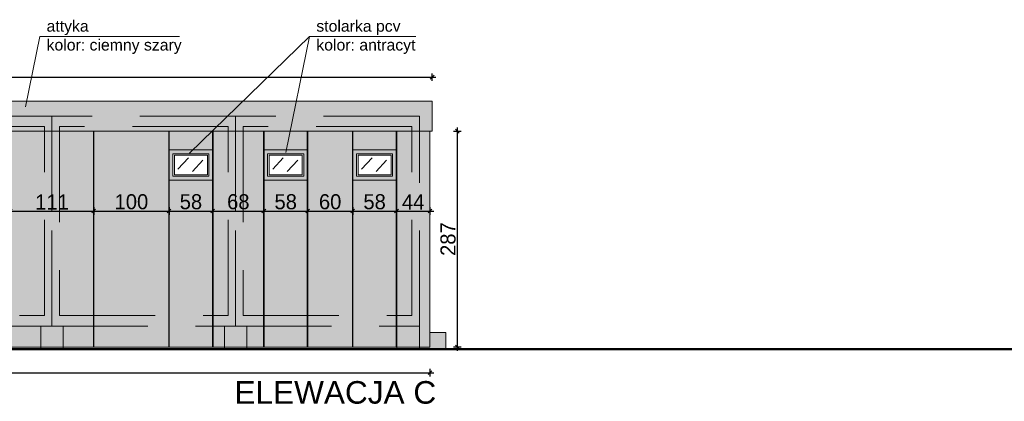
# Model space of a CAD drawing. Header units: millimetres. Extents: x 1962 to 3194, y -795 to -219.
# Tile 259 of 265: x 2885 to 2898, y -477 to -472. Entities that reach past the tile are written whole.
import ezdxf

# ---------------------------------------------------------------- set-up
doc = ezdxf.new("R2010")
doc.units = ezdxf.units.MM
doc.linetypes.add('HIDDEN', pattern=[9.525, 6.35, -3.175])
doc.layers.get('0').update_dxf_attribs({"lineweight": 5})
doc.layers.get('Defpoints').update_dxf_attribs({"lineweight": 9})
for name, color, linetype, lineweight in [('A_elewacje kolorystyka', 252, 'Continuous', 9), ('A_elewacje opisy', 63, 'Continuous', 9), ('A_hidden', 137, 'HIDDEN', 9), ('A_obiekty trybuny', 126, 'Continuous', 9), ('A_przekrojowe', 42, 'Continuous', 9), ('A_widok', 142, 'Continuous', 9), ('A_wymiary kasetony elewacyjne', 64, 'Continuous', 9)]:
    doc.layers.add(name, color=color, linetype=linetype, lineweight=lineweight)
doc.styles.get("Standard").update_dxf_attribs({"font": 'arial.ttf'})
doc.styles.add('wymiary pzt', font='txt')
doc.dimstyles.new('wymiary detale', dxfattribs={"dimtxt": 0.2, "dimasz": 0.05, "dimexe": 0.05, "dimexo": 0, "dimgap": 0.02, "dimtad": 1, "dimdec": 0, "dimlfac": 100, "dimzin": 0, "dimtxsty": 'wymiary pzt', "dimblk": 'OBLIQUE', "dimcen": 0.1, "dimdle": 0.05, "dimadec": 1, "dimazin": 0, "dimtfac": 1, "dimtmove": 0, "dimatfit": 3, "dimfxl": 0, "dimarcsym": 0})

# ---------------------------------------------------------------- blocks, each defined once
blk = doc.blocks.new('_Oblique')
at = {"color": 0, "linetype": 'ByBlock', "lineweight": -2}
blk.add_line((-0.5, -0.5), (0.5, 0.5), dxfattribs=at)
blk = doc.blocks.new('*D358')
at = {"layer": 'A_wymiary kasetony elewacyjne', "color": 0, "lineweight": -2}
for p, q in [((2884.592, -474.399), (2885.8, -474.399)), ((2884.642, -474.349), (2884.642, -474.449)), ((2885.75, -474.349), (2885.75, -474.449))]:
    blk.add_line(p, q, dxfattribs=at)
at = {"layer": 'Defpoints', "color": 0}
for p in [(2884.642, -473.338), (2885.75, -473.338), (2885.75, -474.399)]:
    blk.add_point(p, dxfattribs=at)
at = {"layer": 'A_wymiary kasetony elewacyjne', "color": 0, "lineweight": -2, "xscale": 0.05, "yscale": 0.05, "zscale": 0.05, "rotation": 180}
blk.add_blockref('_Oblique', (2884.642, -474.399), dxfattribs=at)
at = {"layer": 'A_wymiary kasetony elewacyjne', "color": 0, "lineweight": -2, "xscale": 0.05, "yscale": 0.05, "zscale": 0.05}
blk.add_blockref('_Oblique', (2885.75, -474.399), dxfattribs=at)
at = {"layer": 'A_wymiary kasetony elewacyjne', "color": 0, "insert": (2885.196, -474.279), "char_height": 0.2, "attachment_point": 5, "style": 'wymiary pzt'}
blk.add_mtext('111', dxfattribs=at)
blk = doc.blocks.new('*D359')
at = {"layer": 'A_wymiary kasetony elewacyjne', "color": 0, "lineweight": -2}
for p, q in [((2885.7, -474.399), (2886.8, -474.399)), ((2885.75, -474.349), (2885.75, -474.449)), ((2886.75, -474.349), (2886.75, -474.449))]:
    blk.add_line(p, q, dxfattribs=at)
at = {"layer": 'Defpoints', "color": 0}
for p in [(2885.75, -473.338), (2886.75, -473.338), (2886.75, -474.399)]:
    blk.add_point(p, dxfattribs=at)
at = {"layer": 'A_wymiary kasetony elewacyjne', "color": 0, "lineweight": -2, "xscale": 0.05, "yscale": 0.05, "zscale": 0.05, "rotation": 180}
blk.add_blockref('_Oblique', (2885.75, -474.399), dxfattribs=at)
at = {"layer": 'A_wymiary kasetony elewacyjne', "color": 0, "lineweight": -2, "xscale": 0.05, "yscale": 0.05, "zscale": 0.05}
blk.add_blockref('_Oblique', (2886.75, -474.399), dxfattribs=at)
at = {"layer": 'A_wymiary kasetony elewacyjne', "color": 0, "insert": (2886.25, -474.277), "char_height": 0.2, "attachment_point": 5, "style": 'wymiary pzt'}
blk.add_mtext('100', dxfattribs=at)
blk = doc.blocks.new('*D360')
at = {"layer": 'A_wymiary kasetony elewacyjne', "color": 0, "lineweight": -2}
for p, q in [((2886.7, -474.399), (2887.38, -474.399)), ((2886.75, -474.349), (2886.75, -474.449)), ((2887.33, -474.349), (2887.33, -474.449))]:
    blk.add_line(p, q, dxfattribs=at)
at = {"layer": 'Defpoints', "color": 0}
for p in [(2886.75, -473.338), (2887.33, -473.338), (2887.33, -474.399)]:
    blk.add_point(p, dxfattribs=at)
at = {"layer": 'A_wymiary kasetony elewacyjne', "color": 0, "lineweight": -2, "xscale": 0.05, "yscale": 0.05, "zscale": 0.05, "rotation": 180}
blk.add_blockref('_Oblique', (2886.75, -474.399), dxfattribs=at)
at = {"layer": 'A_wymiary kasetony elewacyjne', "color": 0, "lineweight": -2, "xscale": 0.05, "yscale": 0.05, "zscale": 0.05}
blk.add_blockref('_Oblique', (2887.33, -474.399), dxfattribs=at)
at = {"layer": 'A_wymiary kasetony elewacyjne', "color": 0, "insert": (2887.04, -474.277), "char_height": 0.2, "attachment_point": 5, "style": 'wymiary pzt'}
blk.add_mtext('58', dxfattribs=at)
blk = doc.blocks.new('*D361')
at = {"layer": 'A_wymiary kasetony elewacyjne', "color": 0, "lineweight": -2}
for p, q in [((2887.28, -474.399), (2888.058, -474.399)), ((2887.33, -474.349), (2887.33, -474.449)), ((2888.008, -474.349), (2888.008, -474.449))]:
    blk.add_line(p, q, dxfattribs=at)
at = {"layer": 'Defpoints', "color": 0}
for p in [(2887.33, -473.338), (2888.008, -473.338), (2888.008, -474.399)]:
    blk.add_point(p, dxfattribs=at)
at = {"layer": 'A_wymiary kasetony elewacyjne', "color": 0, "lineweight": -2, "xscale": 0.05, "yscale": 0.05, "zscale": 0.05, "rotation": 180}
blk.add_blockref('_Oblique', (2887.33, -474.399), dxfattribs=at)
at = {"layer": 'A_wymiary kasetony elewacyjne', "color": 0, "lineweight": -2, "xscale": 0.05, "yscale": 0.05, "zscale": 0.05}
blk.add_blockref('_Oblique', (2888.008, -474.399), dxfattribs=at)
at = {"layer": 'A_wymiary kasetony elewacyjne', "color": 0, "insert": (2887.669, -474.277), "char_height": 0.2, "attachment_point": 5, "style": 'wymiary pzt'}
blk.add_mtext('68', dxfattribs=at)
blk = doc.blocks.new('*D362')
at = {"layer": 'A_wymiary kasetony elewacyjne', "color": 0, "lineweight": -2}
for p, q in [((2887.958, -474.399), (2888.638, -474.399)), ((2888.008, -474.349), (2888.008, -474.449)), ((2888.588, -474.349), (2888.588, -474.449))]:
    blk.add_line(p, q, dxfattribs=at)
at = {"layer": 'Defpoints', "color": 0}
for p in [(2888.008, -473.338), (2888.588, -473.338), (2888.588, -474.399)]:
    blk.add_point(p, dxfattribs=at)
at = {"layer": 'A_wymiary kasetony elewacyjne', "color": 0, "lineweight": -2, "xscale": 0.05, "yscale": 0.05, "zscale": 0.05, "rotation": 180}
blk.add_blockref('_Oblique', (2888.008, -474.399), dxfattribs=at)
at = {"layer": 'A_wymiary kasetony elewacyjne', "color": 0, "lineweight": -2, "xscale": 0.05, "yscale": 0.05, "zscale": 0.05}
blk.add_blockref('_Oblique', (2888.588, -474.399), dxfattribs=at)
at = {"layer": 'A_wymiary kasetony elewacyjne', "color": 0, "insert": (2888.298, -474.277), "char_height": 0.2, "attachment_point": 5, "style": 'wymiary pzt'}
blk.add_mtext('58', dxfattribs=at)
blk = doc.blocks.new('*D363')
at = {"layer": 'A_wymiary kasetony elewacyjne', "color": 0, "lineweight": -2}
for p, q in [((2888.538, -474.399), (2889.238, -474.399)), ((2888.588, -474.349), (2888.588, -474.449)), ((2889.188, -474.349), (2889.188, -474.449))]:
    blk.add_line(p, q, dxfattribs=at)
at = {"layer": 'Defpoints', "color": 0}
for p in [(2888.588, -473.338), (2889.188, -473.338), (2889.188, -474.399)]:
    blk.add_point(p, dxfattribs=at)
at = {"layer": 'A_wymiary kasetony elewacyjne', "color": 0, "lineweight": -2, "xscale": 0.05, "yscale": 0.05, "zscale": 0.05, "rotation": 180}
blk.add_blockref('_Oblique', (2888.588, -474.399), dxfattribs=at)
at = {"layer": 'A_wymiary kasetony elewacyjne', "color": 0, "lineweight": -2, "xscale": 0.05, "yscale": 0.05, "zscale": 0.05}
blk.add_blockref('_Oblique', (2889.188, -474.399), dxfattribs=at)
at = {"layer": 'A_wymiary kasetony elewacyjne', "color": 0, "insert": (2888.888, -474.277), "char_height": 0.2, "attachment_point": 5, "style": 'wymiary pzt'}
blk.add_mtext('60', dxfattribs=at)
blk = doc.blocks.new('*D364')
at = {"layer": 'A_wymiary kasetony elewacyjne', "color": 0, "lineweight": -2}
for p, q in [((2889.138, -474.399), (2889.818, -474.399)), ((2889.188, -474.349), (2889.188, -474.449)), ((2889.768, -474.349), (2889.768, -474.449))]:
    blk.add_line(p, q, dxfattribs=at)
at = {"layer": 'Defpoints', "color": 0}
for p in [(2889.188, -473.338), (2889.768, -473.338), (2889.768, -474.399)]:
    blk.add_point(p, dxfattribs=at)
at = {"layer": 'A_wymiary kasetony elewacyjne', "color": 0, "lineweight": -2, "xscale": 0.05, "yscale": 0.05, "zscale": 0.05, "rotation": 180}
blk.add_blockref('_Oblique', (2889.188, -474.399), dxfattribs=at)
at = {"layer": 'A_wymiary kasetony elewacyjne', "color": 0, "lineweight": -2, "xscale": 0.05, "yscale": 0.05, "zscale": 0.05}
blk.add_blockref('_Oblique', (2889.768, -474.399), dxfattribs=at)
at = {"layer": 'A_wymiary kasetony elewacyjne', "color": 0, "insert": (2889.478, -474.277), "char_height": 0.2, "attachment_point": 5, "style": 'wymiary pzt'}
blk.add_mtext('58', dxfattribs=at)
blk = doc.blocks.new('*D365')
at = {"layer": 'A_wymiary kasetony elewacyjne', "color": 0, "lineweight": -2}
for p, q in [((2889.718, -474.399), (2890.262, -474.399)), ((2889.768, -474.349), (2889.768, -474.449)), ((2890.212, -474.349), (2890.212, -474.449))]:
    blk.add_line(p, q, dxfattribs=at)
at = {"layer": 'Defpoints', "color": 0}
for p in [(2889.768, -473.338), (2890.212, -473.338), (2890.212, -474.399)]:
    blk.add_point(p, dxfattribs=at)
at = {"layer": 'A_wymiary kasetony elewacyjne', "color": 0, "lineweight": -2, "xscale": 0.05, "yscale": 0.05, "zscale": 0.05, "rotation": 180}
blk.add_blockref('_Oblique', (2889.768, -474.399), dxfattribs=at)
at = {"layer": 'A_wymiary kasetony elewacyjne', "color": 0, "lineweight": -2, "xscale": 0.05, "yscale": 0.05, "zscale": 0.05}
blk.add_blockref('_Oblique', (2890.212, -474.399), dxfattribs=at)
at = {"layer": 'A_wymiary kasetony elewacyjne', "color": 0, "insert": (2889.99, -474.279), "char_height": 0.2, "attachment_point": 5, "style": 'wymiary pzt'}
blk.add_mtext('44', dxfattribs=at)
blk = doc.blocks.new('*D584')
at = {"layer": 'A_wymiary kasetony elewacyjne', "color": 0, "lineweight": -2}
for p, q in [((2890.525, -473.338), (2890.625, -473.338)), ((2890.575, -473.288), (2890.575, -476.255)), ((2890.525, -476.205), (2890.625, -476.205))]:
    blk.add_line(p, q, dxfattribs=at)
at = {"layer": 'Defpoints', "color": 0}
for p in [(2890.212, -473.338), (2890.212, -476.205), (2890.575, -476.205)]:
    blk.add_point(p, dxfattribs=at)
at = {"layer": 'A_wymiary kasetony elewacyjne', "color": 0, "lineweight": -2, "xscale": 0.05, "yscale": 0.05, "zscale": 0.05}
for p, rotation in [((2890.575, -473.338), 90), ((2890.575, -476.205), 270)]:
    blk.add_blockref('_Oblique', p, dxfattribs=dict(at, rotation=rotation))
at = {"layer": 'A_wymiary kasetony elewacyjne', "color": 0, "insert": (2890.453, -474.772), "char_height": 0.2, "attachment_point": 5, "rotation": 90, "style": 'wymiary pzt'}
blk.add_mtext('287', dxfattribs=at)
blk = doc.blocks.new('*D650')
at = {"layer": 'A_wymiary kasetony elewacyjne', "color": 0, "lineweight": -2}
for p, q in [((2877.712, -472.671), (2877.712, -472.571)), ((2890.242, -472.671), (2890.242, -472.571)), ((2877.662, -472.621), (2890.292, -472.621))]:
    blk.add_line(p, q, dxfattribs=at)
at = {"layer": 'Defpoints', "color": 0}
for p in [(2890.242, -472.621), (2877.712, -472.938), (2890.242, -472.938)]:
    blk.add_point(p, dxfattribs=at)
at = {"layer": 'A_wymiary kasetony elewacyjne', "color": 0, "lineweight": -2, "xscale": 0.05, "yscale": 0.05, "zscale": 0.05}
for p, rotation in [((2877.712, -472.621), 179.9999999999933), ((2890.242, -472.621), 359.9999999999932)]:
    blk.add_blockref('_Oblique', p, dxfattribs=dict(at, rotation=rotation))
at = {"layer": 'A_wymiary kasetony elewacyjne', "color": 0, "insert": (2883.977, -472.499), "char_height": 0.2, "attachment_point": 5, "style": 'wymiary pzt'}
blk.add_mtext('1253', dxfattribs=at)
blk = doc.blocks.new('*D651')
at = {"layer": 'A_wymiary kasetony elewacyjne', "color": 0, "lineweight": -2}
for p, q in [((2877.742, -476.497), (2877.742, -476.597)), ((2890.212, -476.497), (2890.212, -476.597)), ((2877.692, -476.547), (2890.262, -476.547))]:
    blk.add_line(p, q, dxfattribs=at)
at = {"layer": 'Defpoints', "color": 0}
for p in [(2877.742, -476.205), (2890.212, -476.205), (2890.212, -476.547)]:
    blk.add_point(p, dxfattribs=at)
at = {"layer": 'A_wymiary kasetony elewacyjne', "color": 0, "lineweight": -2, "xscale": 0.05, "yscale": 0.05, "zscale": 0.05, "rotation": 180}
blk.add_blockref('_Oblique', (2877.742, -476.547), dxfattribs=at)
at = {"layer": 'A_wymiary kasetony elewacyjne', "color": 0, "lineweight": -2, "xscale": 0.05, "yscale": 0.05, "zscale": 0.05}
blk.add_blockref('_Oblique', (2890.212, -476.547), dxfattribs=at)
at = {"layer": 'A_wymiary kasetony elewacyjne', "color": 0, "insert": (2883.977, -476.426), "char_height": 0.2, "attachment_point": 5, "style": 'wymiary pzt'}
blk.add_mtext('1247', dxfattribs=at)

msp = doc.modelspace()

# ---------------------------------------------------------------- hatches: boundary and pattern name
at = {"layer": 'A_elewacje kolorystyka'}
h = msp.add_hatch(color=256, dxfattribs=at)
h.dxf.hatch_style = 1
h.paths.add_polyline_path([(2877.7117, -472.938), (2877.7117, -473.338), (2890.2417, -473.338), (2890.2417, -472.938)])
h = msp.add_hatch(color=9, dxfattribs=at)
h.dxf.hatch_style = 1
h.paths.add_polyline_path([(2883.6417, -473.588), (2883.6417, -473.988), (2883.6417, -476.2053), (2885.0457, -476.2053), (2885.3457, -476.2053), (2886.7497, -476.2053), (2886.7497, -473.988), (2886.7497, -473.588), (2886.7497, -473.338), (2883.6417, -473.338)])
h.paths.add_polyline_path([(2877.7417, -476.2053), (2878.0317, -476.2053), (2880.1697, -476.2053), (2880.4697, -476.2053), (2880.6237, -476.2053), (2880.6237, -473.988), (2880.6237, -473.588), (2880.6237, -473.338), (2877.7417, -473.338)])
h.paths.add_polyline_path([(2881.2037, -473.588), (2881.2037, -473.988), (2881.2037, -476.2053), (2882.6077, -476.2053), (2882.9077, -476.2053), (2883.0617, -476.2053), (2883.0617, -473.988), (2883.0617, -473.588), (2883.0617, -473.338), (2881.2037, -473.338)])
h.paths.add_polyline_path([(2887.3297, -473.588), (2887.3297, -473.988), (2887.3297, -476.2053), (2887.4837, -476.2053), (2887.7837, -476.2053), (2888.0077, -476.2053), (2888.0077, -473.988), (2888.0077, -473.588), (2888.0077, -473.338), (2887.3297, -473.338)])
h.paths.add_polyline_path([(2888.5877, -473.588), (2888.5877, -473.988), (2888.5877, -476.2053), (2889.1877, -476.2053), (2889.1877, -473.988), (2889.1877, -473.588), (2889.1877, -473.338), (2888.5877, -473.338)])
h.paths.add_polyline_path([(2889.7677, -476.2053), (2889.7677, -473.988), (2889.1877, -473.988), (2889.1877, -476.2053)])
h.paths.add_polyline_path([(2888.5877, -476.2053), (2888.5877, -473.988), (2888.0077, -473.988), (2888.0077, -476.2053)])
h.paths.add_polyline_path([(2887.3297, -476.2053), (2887.3297, -473.988), (2886.7497, -473.988), (2886.7497, -476.2053)])
h.paths.add_polyline_path([(2883.6417, -476.2053), (2883.6417, -473.988), (2883.0617, -473.988), (2883.0617, -476.2053)])
h.paths.add_polyline_path([(2881.2037, -476.2053), (2881.2037, -473.988), (2880.6237, -473.988), (2880.6237, -476.2053)])
h.paths.add_polyline_path([(2889.7677, -473.588), (2889.7677, -473.988), (2889.7677, -476.2053), (2889.7717, -476.2053), (2890.0717, -476.2053), (2890.2117, -476.2053), (2890.2117, -473.338), (2889.7677, -473.338)])
h.paths.add_polyline_path([(2886.7497, -473.588), (2887.3297, -473.588), (2887.3297, -473.338), (2886.7497, -473.338)])
h.paths.add_polyline_path([(2883.0617, -473.588), (2883.6417, -473.588), (2883.6417, -473.338), (2883.0617, -473.338)])
h.paths.add_polyline_path([(2880.6237, -473.588), (2881.2037, -473.588), (2881.2037, -473.338), (2880.6237, -473.338)])
h.paths.add_polyline_path([(2889.1877, -473.588), (2889.7677, -473.588), (2889.7677, -473.338), (2889.1877, -473.338)])
h.paths.add_polyline_path([(2888.0077, -473.588), (2888.5877, -473.588), (2888.5877, -473.338), (2888.0077, -473.338)])
h = msp.add_hatch(color=251, dxfattribs=at)
h.dxf.hatch_style = 1
h.paths.add_polyline_path([(2887.3297, -473.988), (2887.3297, -473.588), (2886.7497, -473.588), (2886.7497, -473.988)])
h.paths.add_polyline_path([(2886.7997, -473.938), (2886.7997, -473.638), (2887.2797, -473.638), (2887.2797, -473.938)], flags=16)
h.paths.add_polyline_path([(2886.8197, -473.918), (2886.8197, -473.658), (2887.2597, -473.658), (2887.2597, -473.918)], flags=0)
h = msp.add_hatch(color=251, dxfattribs=at)
h.dxf.hatch_style = 1
h.paths.add_polyline_path([(2888.5877, -473.988), (2888.5877, -473.588), (2888.0077, -473.588), (2888.0077, -473.988)])
h.paths.add_polyline_path([(2888.0577, -473.938), (2888.0577, -473.638), (2888.5377, -473.638), (2888.5377, -473.938)], flags=16)
h.paths.add_polyline_path([(2888.0777, -473.918), (2888.0777, -473.658), (2888.5177, -473.658), (2888.5177, -473.918)], flags=0)
h = msp.add_hatch(color=251, dxfattribs=at)
h.dxf.hatch_style = 1
h.paths.add_polyline_path([(2889.7677, -473.988), (2889.7677, -473.588), (2889.1877, -473.588), (2889.1877, -473.988)])
h.paths.add_polyline_path([(2889.2377, -473.938), (2889.2377, -473.638), (2889.7177, -473.638), (2889.7177, -473.938)], flags=16)
h.paths.add_polyline_path([(2889.2577, -473.918), (2889.2577, -473.658), (2889.6977, -473.658), (2889.6977, -473.918)], flags=0)
h = msp.add_hatch(color=251, dxfattribs=at)
h.dxf.hatch_style = 1
h.paths.add_polyline_path([(2890.4217, -476.2353), (2890.4217, -476.0116), (2890.2117, -476.0116), (2890.2117, -476.2053), (2890.0717, -476.2053), (2890.0717, -476.2353)])

# ---------------------------------------------------------------- linework, layer by layer
at = {"layer": 'A_elewacje kolorystyka', "color": 251, "const_width": 0.02}
for points in [[(2885.7497, -476.2053), (2885.7497, -473.338)], [(2886.7497, -476.2053), (2886.7497, -473.338)], [(2887.3297, -476.2053), (2887.3297, -473.338)], [(2888.0077, -476.2053), (2888.0077, -473.338)], [(2888.5877, -476.2053), (2888.5877, -473.338)], [(2889.1877, -476.2053), (2889.1877, -473.338)], [(2889.7677, -476.2053), (2889.7677, -473.338)]]:
    msp.add_lwpolyline(points, dxfattribs=at)
at = {"layer": 'A_elewacje opisy'}
msp.add_line((2888.615, -472.0802), (2887.0225, -473.6329), dxfattribs=at)
for points in [[(2886.8892, -472.0802), (2885.0343, -472.0802), (2884.8424, -473.0175)], [(2890.0271, -472.0802), (2888.615, -472.0802), (2888.2992, -473.6223)]]:
    msp.add_lwpolyline(points, dxfattribs=at)
at = {"layer": 'A_hidden', "ltscale": 0.2}
for points in [[(2882.7577, -475.928), (2885.1957, -475.928), (2885.1957, -473.138), (2882.7577, -473.138)], [(2885.1957, -475.928), (2887.6337, -475.928), (2887.6337, -473.138), (2885.1957, -473.138)], [(2887.6337, -475.928), (2890.0717, -475.928), (2890.0717, -473.138), (2887.6337, -473.138)], [(2882.8577, -475.788), (2885.0957, -475.788), (2885.0957, -473.278), (2882.8577, -473.278)], [(2885.2957, -475.788), (2887.5337, -475.788), (2887.5337, -473.278), (2885.2957, -473.278)], [(2887.7337, -475.788), (2889.9717, -475.788), (2889.9717, -473.278), (2887.7337, -473.278)]]:
    msp.add_lwpolyline(points, close=True, dxfattribs=at)
for points in [[(2885.0457, -476.2053), (2885.0457, -475.928), (2885.3457, -475.928), (2885.3457, -476.2053)], [(2887.4837, -476.2053), (2887.4837, -475.928), (2887.7837, -475.928), (2887.7837, -476.2053)], [(2889.7717, -476.2053), (2889.7717, -475.928), (2890.0717, -475.928), (2890.0717, -476.2053)]]:
    msp.add_lwpolyline(points, dxfattribs=at)
at = {"layer": 'A_obiekty trybuny'}
for p, q in [((2887.0065, -473.6942), (2886.8673, -473.8419)), ((2887.1999, -473.7259), (2887.0606, -473.8735)), ((2888.2645, -473.6942), (2888.1253, -473.8419)), ((2888.4579, -473.7259), (2888.3186, -473.8735)), ((2889.4445, -473.6942), (2889.3053, -473.8419)), ((2889.6379, -473.7259), (2889.4986, -473.8735))]:
    msp.add_line(p, q, dxfattribs=at)
at = {"layer": 'A_przekrojowe', "const_width": 0.03}
msp.add_lwpolyline([(2928.4483, -476.2353), (2871.2214, -476.2353)], dxfattribs=at)
at = {"layer": 'A_widok'}
for p, q in [((2877.7117, -472.938), (2890.2417, -472.938)), ((2890.2417, -472.938), (2890.2417, -473.338)), ((2877.7117, -473.338), (2890.2417, -473.338)), ((2890.2117, -473.338), (2890.2117, -476.2053)), ((2890.2117, -476.0116), (2890.4217, -476.0116)), ((2890.4217, -476.0116), (2890.4217, -476.2353)), ((2877.7417, -476.2053), (2890.2117, -476.2053))]:
    msp.add_line(p, q, dxfattribs=at)
for points in [[(2887.3297, -473.588), (2886.7497, -473.588), (2886.7497, -473.988), (2887.3297, -473.988)], [(2888.5877, -473.588), (2888.0077, -473.588), (2888.0077, -473.988), (2888.5877, -473.988)], [(2889.7677, -473.588), (2889.1877, -473.588), (2889.1877, -473.988), (2889.7677, -473.988)], [(2887.2797, -473.638), (2886.7997, -473.638), (2886.7997, -473.938), (2887.2797, -473.938)], [(2887.2597, -473.658), (2886.8197, -473.658), (2886.8197, -473.918), (2887.2597, -473.918)], [(2888.5377, -473.638), (2888.0577, -473.638), (2888.0577, -473.938), (2888.5377, -473.938)], [(2888.5177, -473.658), (2888.0777, -473.658), (2888.0777, -473.918), (2888.5177, -473.918)], [(2889.7177, -473.638), (2889.2377, -473.638), (2889.2377, -473.938), (2889.7177, -473.938)], [(2889.6977, -473.658), (2889.2577, -473.658), (2889.2577, -473.918), (2889.6977, -473.918)]]:
    msp.add_lwpolyline(points, close=True, dxfattribs=at)
for points in [[(2885.0457, -476.2053), (2885.0457, -476.2353), (2885.3457, -476.2353), (2885.3457, -476.2053)], [(2887.4837, -476.2053), (2887.4837, -476.2353), (2887.7837, -476.2353), (2887.7837, -476.2053)], [(2889.7717, -476.2053), (2889.7717, -476.2353), (2890.0717, -476.2353), (2890.0717, -476.2053)]]:
    msp.add_lwpolyline(points, dxfattribs=at)

# ---------------------------------------------------------------- texts
at = {"layer": 'A_elewacje opisy', "attachment_point": 4}
for s, insert, char_height, width in [('attyka\\Pkolor: ciemny szary', (2885.1239, -472.0903), 0.15, 3.380296), ('stolarka pcv\\Pkolor: antracyt', (2888.7045, -472.0903), 0.15, 3.380296), ('ELEWACJA C', (2887.6175, -476.81), 0.3, 6.583617)]:
    msp.add_mtext(s, dxfattribs=dict(at, insert=insert, char_height=char_height, width=width))

# ---------------------------------------------------------------- dimensions: what is measured, and where the dimension line sits
at = {"layer": 'A_wymiary kasetony elewacyjne'}
for p1, p2, distance, picture, middle in [((2877.7117, -472.938), (2890.2417, -472.938), 0.3171, '*D650', (2883.9767, -472.4988)), ((2890.2117, -473.338), (2890.2117, -476.2053), 0.3634, '*D584', (2890.453, -474.7716)), ((2877.7417, -476.2053), (2890.2117, -476.2053), -0.342, '*D651', (2883.9767, -476.4262))]:
    dim = msp.add_aligned_dim(p1=p1, p2=p2, distance=distance, dimstyle='wymiary detale', dxfattribs=at)
    dim.commit()
    dim.dimension.update_dxf_attribs({"geometry": picture, "text_midpoint": middle})
for base, p1, p2, picture, middle in [((2885.7497, -474.3988), (2884.6417, -473.338), (2885.7497, -473.338), '*D358', (2885.1957, -474.2788)), ((2886.7497, -474.3988), (2885.7497, -473.338), (2886.7497, -473.338), '*D359', (2886.2497, -474.2768)), ((2887.3297, -474.3988), (2886.7497, -473.338), (2887.3297, -473.338), '*D360', (2887.0397, -474.2768)), ((2888.0077, -474.3988), (2887.3297, -473.338), (2888.0077, -473.338), '*D361', (2887.6687, -474.2768)), ((2888.5877, -474.3988), (2888.0077, -473.338), (2888.5877, -473.338), '*D362', (2888.2977, -474.2768)), ((2889.1877, -474.3988), (2888.5877, -473.338), (2889.1877, -473.338), '*D363', (2888.8877, -474.2768)), ((2889.7677, -474.3988), (2889.1877, -473.338), (2889.7677, -473.338), '*D364', (2889.4777, -474.2768)), ((2890.2117, -474.3988), (2889.7677, -473.338), (2890.2117, -473.338), '*D365', (2889.9897, -474.2788))]:
    dim = msp.add_linear_dim(base=base, p1=p1, p2=p2, dimstyle='wymiary detale', override={"dimtmove": 1}, dxfattribs=at)
    dim.commit()
    dim.dimension.update_dxf_attribs({"geometry": picture, "text_midpoint": middle})

doc.saveas('drawing.dxf')
